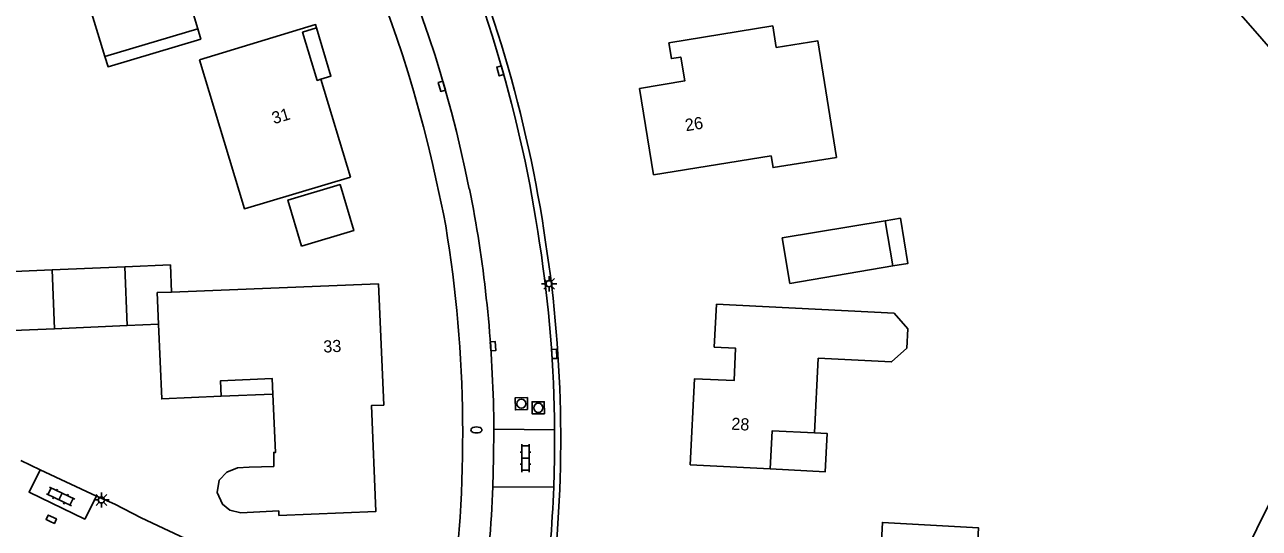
# Model space of a CAD drawing. Extents: x 131000 to 133013, y 393000 to 396501.
# Drawn here: x 131759.2 to 131861, y 395506.1 to 395547.6 of the extents above; entities that cross this region are included whole.
import ezdxf

# ---------------------------------------------------------------- set-up
doc = ezdxf.new("R2010")
doc.units = 0
for name, color, linetype in [('gg-afsc-erfafscheiding', 7, 'Continuous'), ('gg-anno-huisnummerreeks BGT', 7, 'Continuous'), ('gg-bbg-bijgebouw', 7, 'Continuous'), ('gg-bbg-gedigitaliseerde bebouwing', 7, 'Continuous'), ('gg-bbg-gedigitaliseerde bebouwing onder overbouw', 7, 'Continuous'), ('gg-bbg-gedigitaliseerde bijgebouw', 7, 'Continuous'), ('gg-bbg-gedigitaliseerde overbouw', 7, 'Continuous'), ('gg-bbg-hoofdgebouw', 7, 'Continuous'), ('gg-bbg-luifel en loopbrug', 7, 'Continuous'), ('gg-knt-verharding', 7, 'Continuous'), ('gg-knt-verharding nz', 7, 'Continuous'), ('gt-symb-brandkraan', 7, 'Continuous'), ('gt-symb-klinker verharding', 7, 'Continuous'), ('gt-symb-kolk', 7, 'Continuous'), ('gt-symb-lichtmast', 7, 'Continuous'), ('gt-symb-rioolschacht', 7, 'Continuous')]:
    doc.layers.add(name, color=color, linetype=linetype)

# ---------------------------------------------------------------- blocks, each defined once
blk = doc.blocks.new('gt0-LMAST')
at = {"layer": 'gt-symb-lichtmast'}
for p, q in [((-0.18, 0.17), (-0.45, 0.44)), ((-0.01, 0.25), (-0.01, 0.62)), ((0.17, 0.17), (0.44, 0.44)), ((-0.26, 0), (-0.63, 0)), ((-0.18, -0.18), (-0.45, -0.45)), ((-0.01, -0.25), (-0.01, -0.63)), ((0.44, -0.45), (0.17, -0.18)), ((0.24, 0), (0.62, 0))]:
    blk.add_line(p, q, dxfattribs=at)
blk.add_circle((-0.01, 0), 0.25, dxfattribs=at)
blk = doc.blocks.new('gt0-KOLK')
at = {"layer": 'gt-symb-kolk'}
blk.add_lwpolyline([(0, 0), (0.37, 0), (0.37, 0.4), (-0.38, 0.4), (-0.38, 0), (0, 0)], dxfattribs=at)
blk = doc.blocks.new('gt0-KL1')
at = {"layer": 'gt-symb-klinker verharding'}
for p, q in [((-1.15, 0.3), (1.15, 0.3)), ((-1, -0.3), (-1, 0.3)), ((-0.5, 0.3), (-0.5, 0.45)), ((0, -0.3), (0, 0.3)), ((0.5, 0.3), (0.5, 0.45)), ((1, -0.3), (1, 0.3)), ((-1.15, -0.3), (1.15, -0.3)), ((-0.5, -0.45), (-0.5, -0.3)), ((0.5, -0.45), (0.5, -0.3))]:
    blk.add_line(p, q, dxfattribs=at)
blk = doc.blocks.new('gt0-BR')
at = {"layer": 'gt-symb-brandkraan'}
for centre, radius, start, end in [((-0.24, 0), 0.206, 107.5669, 252.4331), ((0.6, -2.66), 3, 106.892, 107.5669), ((0, -0.69), 0.938, 73.108, 106.892), ((-0.6, -2.66), 3, 72.4331, 73.108), ((0.24, 0), 0.206, 287.567, 72.4331), ((0.6, 2.66), 3, 252.4331, 253.108), ((0, 0.69), 0.938, 253.108, 286.8921), ((-0.6, 2.66), 3, 286.8921, 287.567)]:
    blk.add_arc(centre, radius, start, end, dxfattribs=at)
blk = doc.blocks.new('gt0-RS')
at = {"layer": 'gt-symb-rioolschacht'}
blk.add_lwpolyline([(-0.5, -0.5), (0.5, -0.5), (0.5, 0.5), (-0.5, 0.5)], close=True, dxfattribs=at)
blk.add_circle((0, 0), 0.375, dxfattribs=at)

msp = doc.modelspace()

# ---------------------------------------------------------------- linework, layer by layer
at = {"layer": 'gg-afsc-erfafscheiding'}
msp.add_lwpolyline([(131843.22, 395567.04), (131873.71, 395532.1), (131846.45, 395477.08)], dxfattribs=at)
at = {"layer": 'gg-bbg-bijgebouw'}
for p, q in [((131773.5, 395547.24), (131772.05, 395552.04)), ((131830.16, 395531.42), (131821.68, 395530.01)), ((131830.79, 395527.7), (131830.16, 395531.42))]:
    msp.add_line(p, q, dxfattribs=at)
msp.add_lwpolyline([(131821.68, 395530.01), (131822.31, 395526.26), (131830.79, 395527.7)], dxfattribs=at)
at = {"layer": 'gg-bbg-gedigitaliseerde bebouwing'}
for p, q in [((131788.41, 395526.24), (131771.34, 395525.55)), ((131820.69, 395510.97), (131814.08, 395511.31))]:
    msp.add_line(p, q, dxfattribs=at)
for points in [[(131811.06, 395535.2), (131820.76, 395536.76), (131820.92, 395535.8), (131826.15, 395536.64), (131824.6, 395546.25), (131821.18, 395545.7), (131820.9, 395547.49)], [(131786.09, 395535.02), (131777.35, 395532.41), (131773.64, 395544.67)], [(131771.34, 395525.55), (131770.17, 395525.5), (131770.28, 395522.89)], [(131816.27, 395524.56), (131830.9, 395523.8), (131832.04, 395522.53), (131831.96, 395520.93), (131830.69, 395519.79), (131824.65, 395520.1), (131824.33, 395513.94)], [(131770.28, 395522.89), (131770.54, 395516.75), (131775.43, 395516.96)], [(131779.77, 395511.17), (131779.77, 395512.33), (131779.92, 395512.33), (131779.7, 395517.13)], [(131824.33, 395513.94), (131820.86, 395514.12), (131820.69, 395510.97)], [(131779.77, 395511.17), (131777.75, 395511.11), (131776.77, 395511.07), (131775.89, 395510.71), (131775.27, 395510.05), (131775.09, 395509.02), (131775.55, 395508.07), (131776.16, 395507.57)]]:
    msp.add_lwpolyline(points, dxfattribs=at)
at = {"layer": 'gg-bbg-gedigitaliseerde bebouwing onder overbouw'}
msp.add_lwpolyline([(131775.43, 395516.96), (131775.38, 395518.24), (131779.64, 395518.42), (131779.7, 395517.13)], dxfattribs=at)
at = {"layer": 'gg-bbg-gedigitaliseerde bijgebouw'}
for p, q in [((131765.85, 395544.96), (131773.5, 395547.24)), ((131761.49, 395527.38), (131767.48, 395527.63)), ((131761.69, 395522.53), (131761.49, 395527.38)), ((131767.48, 395527.63), (131767.68, 395522.78)), ((131767.68, 395522.78), (131761.69, 395522.53))]:
    msp.add_line(p, q, dxfattribs=at)
for points in [[(131772.05, 395552.04), (131764.38, 395549.75), (131765.85, 395544.96)], [(131782.06, 395529.32), (131786.36, 395530.61), (131785.23, 395534.4), (131780.93, 395533.12), (131782.06, 395529.32)], [(131836.39, 395500), (131829.6, 395500.3), (131829.94, 395506.57), (131837.86, 395506.12), (131837.52, 395500)]]:
    msp.add_lwpolyline(points, dxfattribs=at)
at = {"layer": 'gg-bbg-gedigitaliseerde overbouw'}
msp.add_line((131775.43, 395516.96), (131779.7, 395517.13), dxfattribs=at)
at = {"layer": 'gg-bbg-hoofdgebouw'}
for p, q in [((131812.32, 395546.07), (131820.9, 395547.49)), ((131786.09, 395535.02), (131783.65, 395543.08))]:
    msp.add_line(p, q, dxfattribs=at)
for points in [[(131783.28, 395547.32), (131783.21, 395547.58), (131773.64, 395544.67)], [(131783.65, 395543.08), (131783.35, 395542.99), (131782.14, 395546.96), (131783.28, 395547.32)], [(131811.06, 395535.2), (131809.92, 395542.31), (131813.65, 395542.94), (131813.32, 395544.91), (131812.54, 395544.78), (131812.32, 395546.07)], [(131780.19, 395507.14), (131788.19, 395507.47), (131787.82, 395516.2), (131788.83, 395516.24), (131788.41, 395526.24)], [(131814.08, 395511.31), (131814.45, 395518.4), (131817.71, 395518.26), (131817.84, 395520.92), (131816.08, 395521.01), (131816.27, 395524.56)], [(131776.16, 395507.57), (131777.06, 395507.35), (131780.18, 395507.52), (131780.19, 395507.14)]]:
    msp.add_lwpolyline(points, dxfattribs=at)
at = {"layer": 'gg-bbg-luifel en loopbrug'}
msp.add_line((131770.28, 395522.89), (131767.68, 395522.78), dxfattribs=at)
for points in [[(131765.85, 395544.96), (131766.11, 395544.11), (131773.75, 395546.39), (131773.5, 395547.24)], [(131783.28, 395547.32), (131784.48, 395543.33), (131783.65, 395543.08)], [(131830.16, 395531.42), (131831.42, 395531.63), (131832.04, 395527.91), (131830.79, 395527.7)], [(131767.48, 395527.63), (131771.25, 395527.78), (131771.34, 395525.55)], [(131761.69, 395522.53), (131756.9, 395522.33), (131757.07, 395527.2), (131761.49, 395527.38)], [(131824.33, 395513.94), (131825.39, 395513.89), (131825.23, 395510.74), (131820.69, 395510.97)]]:
    msp.add_lwpolyline(points, dxfattribs=at)
at = {"layer": 'gg-knt-verharding'}
for p, q in [((131793.77, 395531.99), (131793.17, 395534.63)), ((131796.22, 395532.39), (131795.89, 395534.04)), ((131797.9, 395514.25), (131802.92, 395514.2)), ((131760.51, 395510.91), (131758.92, 395511.67)), ((131760.51, 395510.91), (131765.15, 395508.74)), ((131802.85, 395509.47), (131797.82, 395509.51))]:
    msp.add_line(p, q, dxfattribs=at)
for points in [[(131797.82, 395509.51), (131797.89, 395511.88), (131797.9, 395514.25)], [(131802.85, 395509.47), (131802.91, 395511.84), (131802.92, 395514.2)], [(131773.39, 395504.8), (131768.83, 395506.96), (131766.66, 395508.08), (131765.15, 395508.74)]]:
    msp.add_lwpolyline(points, dxfattribs=at)
for centre, radius, start, end in [((131694.03, 395513.97), 109.28, 8.2504, 41.1047), ((131694.07, 395513.99), 108.73, 8.2429, 41.1116), ((131693.38, 395513.56), 104.53, 11.2968, 39.6785), ((131691.95, 395513.09), 103.49, 12.0116, 39.4023), ((131689.33, 395513.82), 106.01, 352.5086, 9.8695), ((131692.92, 395513.65), 104.99, 0.3286, 10.2812), ((131697.63, 395513.47), 105.29, 0.3946, 8.7965), ((131697.64, 395513.48), 105.78, 352.6815, 8.7949), ((131693.22, 395513.62), 104.69, 352.5254, 357.752), ((131698.18, 395513.42), 104.74, 352.6377, 357.8391)]:
    msp.add_arc(centre, radius, start, end, dxfattribs=at)
at = {"layer": 'gg-knt-verharding nz'}
msp.add_lwpolyline([(131760.51, 395510.91), (131759.6, 395509.06), (131764.19, 395506.85), (131765.15, 395508.74)], dxfattribs=at)

# ---------------------------------------------------------------- block references
at = {"layer": 'gt-symb-brandkraan'}
msp.add_blockref('gt0-BR', (131796.47, 395514.19), dxfattribs=at)
at = {"layer": 'gt-symb-klinker verharding'}
for p, rotation in [((131800.52, 395511.87), 90.0572957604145), ((131762.19, 395508.7), -25.335276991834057)]:
    msp.add_blockref('gt0-KL1', p, dxfattribs=dict(at, rotation=rotation))
at = {"layer": 'gt-symb-kolk'}
for p, rotation in [((131798.63, 395543.84), 106.38630566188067), ((131793.81, 395542.56), 105.66210634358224), ((131797.64, 395521.07), -85.58371655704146), ((131802.69, 395520.43), -86.21640974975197), ((131761.35, 395506.65), -25.33527699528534)]:
    msp.add_blockref('gt0-KOLK', p, dxfattribs=dict(at, rotation=rotation))
at = {"layer": 'gt-symb-lichtmast'}
for p in [(131802.47, 395526.23), (131765.57, 395508.42)]:
    msp.add_blockref('gt0-LMAST', p, dxfattribs=at)
at = {"layer": 'gt-symb-rioolschacht'}
for p, rotation in [((131800.18, 395516.35), 90.97393443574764), ((131801.57, 395516.01), 90.45835645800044)]:
    msp.add_blockref('gt0-RS', p, dxfattribs=dict(at, rotation=rotation))

# ---------------------------------------------------------------- texts
at = {"layer": 'gg-anno-huisnummerreeks BGT'}
for s, rotation, p in [('31', 16.8, (131779.78, 395539.37)), ('26', 9.2, (131813.75, 395538.79)), ('33', 2.4, (131783.87, 395520.56)), ('28', 357, (131817.46, 395514.21))]:
    msp.add_text(s, height=1, rotation=rotation, dxfattribs=at).set_placement(p)

doc.saveas('drawing.dxf')
